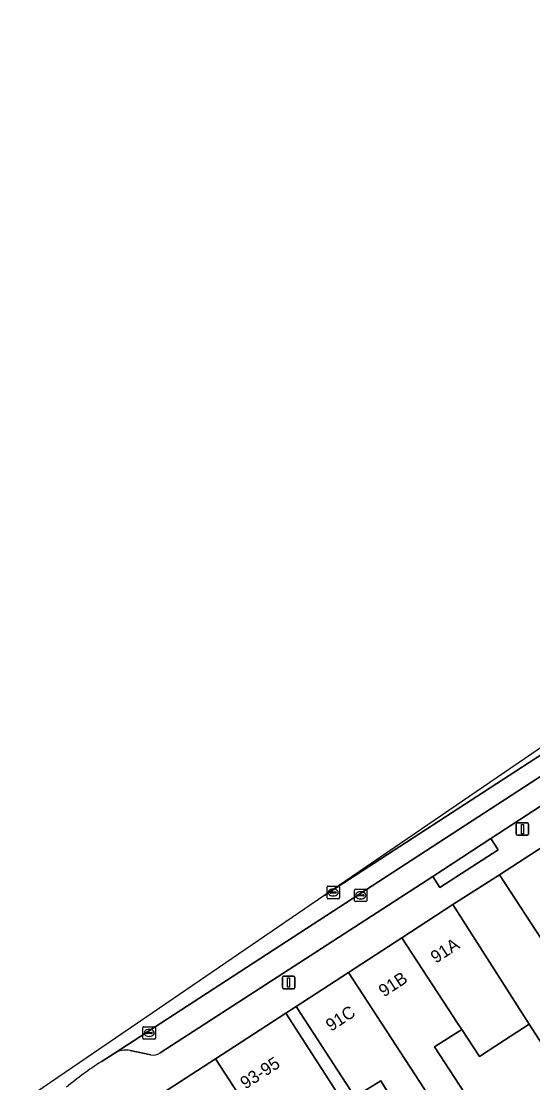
# Model space of a CAD drawing. Extents: x 159499 to 160349, y 382524 to 383273.
# Drawn here: x 159552.8 to 159593.8, y 383025.4 to 383110.5 of the extents above; entities that cross this region are included whole.
import ezdxf

# ---------------------------------------------------------------- set-up
doc = ezdxf.new("R2010")
doc.units = 0
for name, color, linetype in [('IMGEO_Erf', 7, 'Continuous'), ('IMGEO_Fietspad_gesloten', 7, 'Continuous'), ('IMGEO_Kolk', 7, 'Continuous'), ('IMGEO_Lichtmast', 7, 'Continuous'), ('IMGEO_Pand', 7, 'Continuous'), ('IMGEO_Pand_nummerreeks', 7, 'Continuous'), ('IMGEO_Parkeervlak_open', 7, 'Continuous'), ('IMGEO_Rijbaan_lokaal_gesloten', 7, 'Continuous'), ('IMGEO_Rijbaan_lokaal_open', 7, 'Continuous'), ('IMGEO_Rioolput', 7, 'Continuous'), ('IMGEO_Voetpad_open', 7, 'Continuous')]:
    doc.layers.add(name, color=color, linetype=linetype)

msp = doc.modelspace()

# ---------------------------------------------------------------- linework, layer by layer
at = {"layer": 'IMGEO_Erf'}
for points in [[(159584.461, 383020.911), (159581.635, 383025.545), (159579.532, 383024.263), (159574.845, 383031.499), (159574.012, 383030.96), (159579.787, 383022.025)], [(159599.831, 383020.269), (159593.507, 383030.078), (159591.519, 383028.798), (159589.515, 383027.507), (159588.098, 383029.67), (159585.936, 383028.26), (159588.736, 383023.968)]]:
    msp.add_lwpolyline(points, dxfattribs=at)
at = {"layer": 'IMGEO_Fietspad_gesloten'}
for points in [[(159559.232, 383027.069), (159560.278, 383027.743), (159607.448, 383058.44), (159612.015, 383061.42), (159670.445, 383099.353), (159673.733, 383101.471), (159687.592, 383110.468)], [(159657.783, 383092.738), (159655.033, 383090.963), (159650.536, 383088.143), (159613.053, 383063.788), (159579.577, 383042.002), (159577.133, 383040.415), (159563.892, 383031.364), (159552.836, 383023.807)]]:
    msp.add_lwpolyline(points, dxfattribs=at)
msp.add_arc((159573.579, 383004.531), 26.717, 122.48022, 129.86819, dxfattribs=at)
at = {"layer": 'IMGEO_Kolk'}
for p, q in [((159579.51, 383039.985), (159579.51, 383040.837)), ((159579.585, 383040.911), (159580.437, 383040.911)), ((159579.998, 383040.691), (159580.023, 383040.691)), ((159580.511, 383040.837), (159580.511, 383039.985)), ((159580.437, 383039.911), (159579.585, 383039.911)), ((159579.769, 383040.405), (159579.769, 383040.417)), ((159580.207, 383040.368), (159579.809, 383040.368)), ((159579.812, 383040.454), (159580.21, 383040.454)), ((159580.021, 383040.131), (159579.996, 383040.131)), ((159580.253, 383040.417), (159580.253, 383040.405)), ((159562.58, 383028.957), (159562.58, 383029.809)), ((159562.655, 383029.883), (159563.507, 383029.883)), ((159563.068, 383029.663), (159563.093, 383029.663)), ((159563.581, 383029.809), (159563.581, 383028.957)), ((159563.507, 383028.883), (159562.655, 383028.883)), ((159562.839, 383029.377), (159562.839, 383029.389)), ((159563.277, 383029.34), (159562.879, 383029.34)), ((159562.882, 383029.426), (159563.28, 383029.426)), ((159563.091, 383029.103), (159563.066, 383029.103)), ((159563.323, 383029.389), (159563.323, 383029.377))]:
    msp.add_line(p, q, dxfattribs=at)
for points in [[(159579.51, 383039.985), (159579.51, 383040.837)], [(159579.585, 383040.911), (159580.437, 383040.911)], [(159580.511, 383040.837), (159580.511, 383039.985)], [(159580.437, 383039.911), (159579.585, 383039.911)], [(159562.58, 383028.957), (159562.58, 383029.809)], [(159562.655, 383029.883), (159563.507, 383029.883)], [(159563.581, 383029.809), (159563.581, 383028.957)], [(159563.507, 383028.883), (159562.655, 383028.883)]]:
    msp.add_lwpolyline(points, dxfattribs=at)
for centre, radius, start, end in [((159579.587, 383040.835), 0.0765, 91.55205, 178.44795), ((159579.587, 383040.835), 0.0765, 91.55205, 178.44795), ((159580.435, 383040.835), 0.0765, 1.55205, 88.44795), ((159580.435, 383040.835), 0.0765, 1.55205, 88.44795), ((159579.587, 383039.987), 0.0765, 181.55205, 268.44795), ((159579.587, 383039.987), 0.0765, 181.55205, 268.44795), ((159579.809, 383040.414), 0.0403, 85.87752, 175.75265), ((159579.806, 383040.404), 0.0366, 178.93798, 274.71019), ((159580.21, 383040.411), 0.043, 264.86636, 352.45326), ((159580.214, 383040.416), 0.0386, 1.73085, 96.63898), ((159580.435, 383039.987), 0.0765, 271.55205, 358.44795), ((159580.435, 383039.987), 0.0765, 271.55205, 358.44795), ((159562.657, 383029.807), 0.0765, 91.55205, 178.44795), ((159562.657, 383029.807), 0.0765, 91.55205, 178.44795), ((159563.505, 383029.807), 0.0765, 1.55205, 88.44795), ((159563.505, 383029.807), 0.0765, 1.55205, 88.44795), ((159562.657, 383028.959), 0.0765, 181.55205, 268.44795), ((159562.657, 383028.959), 0.0765, 181.55205, 268.44795), ((159562.879, 383029.386), 0.0403, 85.87752, 175.75265), ((159562.876, 383029.376), 0.0366, 178.93798, 274.71019), ((159563.28, 383029.383), 0.043, 264.86636, 352.45326), ((159563.284, 383029.388), 0.0386, 1.73085, 96.63898), ((159563.505, 383028.959), 0.0765, 271.55205, 358.44795), ((159563.505, 383028.959), 0.0765, 271.55205, 358.44795)]:
    msp.add_arc(centre, radius, start, end, dxfattribs=at)
for centre, major_axis, ratio, start_param, end_param in [((159579.997, 383040.411), (-0.387, 0.002), 0.722429, 4.712389, 7.853982), ((159580.022, 383040.411), (-0.39, 0.002), 0.717154, 1.570796, 4.712389), ((159563.067, 383029.383), (-0.387, 0.002), 0.722429, 4.712389, 7.853982), ((159563.092, 383029.383), (-0.39, 0.002), 0.717154, 1.570796, 4.712389)]:
    msp.add_ellipse(centre, major_axis=major_axis, ratio=ratio, start_param=start_param, end_param=end_param, dxfattribs=at)
at = {"layer": 'IMGEO_Lichtmast'}
for p, q in [((159592.467, 383045.327), (159592.467, 383046.127)), ((159592.467, 383046.127), (159592.467, 383045.327)), ((159592.567, 383046.227), (159593.357, 383046.227)), ((159593.357, 383046.227), (159592.567, 383046.227)), ((159593.457, 383046.127), (159593.457, 383045.327)), ((159593.457, 383045.327), (159593.457, 383046.127)), ((159593.357, 383045.227), (159592.567, 383045.227)), ((159592.567, 383045.227), (159593.357, 383045.227)), ((159573.743, 383033.026), (159573.743, 383033.826)), ((159573.743, 383033.826), (159573.743, 383033.026)), ((159573.843, 383033.926), (159574.633, 383033.926)), ((159574.633, 383033.926), (159573.843, 383033.926)), ((159574.733, 383033.826), (159574.733, 383033.026)), ((159574.733, 383033.026), (159574.733, 383033.826)), ((159574.633, 383032.926), (159573.843, 383032.926)), ((159573.843, 383032.926), (159574.633, 383032.926))]:
    msp.add_line(p, q, dxfattribs=at)
for points in [[(159592.887, 383046.102), (159593.037, 383046.102), (159593.037, 383045.352), (159592.887, 383045.352), (159592.887, 383046.102)], [(159574.163, 383033.801), (159574.313, 383033.801), (159574.313, 383033.051), (159574.163, 383033.051), (159574.163, 383033.801)]]:
    msp.add_lwpolyline(points, dxfattribs=at)
for centre, start, end in [((159592.567, 383046.127), 90, 180), ((159592.567, 383046.127), 90, 180), ((159593.357, 383046.127), 0, 90), ((159593.357, 383046.127), 360, 90), ((159592.567, 383045.327), 180, 270), ((159592.567, 383045.327), 180, 270), ((159593.357, 383045.327), 270, 0), ((159593.357, 383045.327), 270, 0), ((159573.843, 383033.826), 90, 180), ((159573.843, 383033.826), 90, 180), ((159574.633, 383033.826), 0, 90), ((159574.633, 383033.826), 360, 90), ((159573.843, 383033.026), 180, 270), ((159573.843, 383033.026), 180, 270), ((159574.633, 383033.026), 270, 0), ((159574.633, 383033.026), 270, 0)]:
    msp.add_arc(centre, 0.1, start, end, dxfattribs=at)
at = {"layer": 'IMGEO_Pand'}
for points in [[(159603.167, 383037.488), (159600.437, 383041.676), (159599.579, 383041.118), (159596.69, 383045.666), (159591.119, 383042.048), (159596.147, 383034.355), (159599.239, 383036.37), (159602.25, 383031.752), (159603.198, 383032.37), (159604.616, 383030.193), (159605.337, 383030.663), (159606.935, 383031.705)], [(159583.31, 383037.008), (159587.826, 383030.086), (159588.098, 383029.67), (159589.515, 383027.507), (159591.519, 383028.798), (159593.507, 383030.078), (159587.395, 383039.667)], [(159579.027, 383034.22), (159586.617, 383022.585), (159588.736, 383023.968), (159585.936, 383028.26), (159588.098, 383029.67), (159587.826, 383030.086), (159583.31, 383037.008)], [(159579.027, 383034.22), (159574.845, 383031.499), (159579.532, 383024.263), (159581.635, 383025.545), (159584.461, 383020.911), (159584.722, 383020.483), (159585.363, 383019.431), (159587.738, 383020.879), (159586.617, 383022.585)], [(159568.383, 383027.302), (159578.308, 383012.015), (159579.712, 383012.927), (159580.786, 383013.624), (159579.654, 383015.369), (159579.789, 383015.457), (159576.79, 383020.079), (159579.787, 383022.025), (159574.012, 383030.96)], [(159568.383, 383027.302), (159563.163, 383023.911), (159568.983, 383014.938), (159571.282, 383016.431), (159574.255, 383011.852), (159574.39, 383011.94), (159575.518, 383010.204), (159578.251, 383011.978), (159578.308, 383012.015)]]:
    msp.add_lwpolyline(points, close=True, dxfattribs=at)
at = {"layer": 'IMGEO_Parkeervlak_open'}
for points in [[(159607.448, 383058.44), (159560.278, 383027.743)], [(159590.437, 383044.957), (159605.898, 383055.045)], [(159585.776, 383041.931), (159590.437, 383044.957)], [(159563.949, 383027.779), (159585.776, 383041.931)], [(159561.568, 383027.974), (159563.207, 383027.64)]]:
    msp.add_lwpolyline(points, dxfattribs=at)
for centre, radius, start, end in [((159561.232, 383026.132), 1.873, 79.67143, 120.63325), ((159563.419, 383028.558), 0.942, 256.98625, 304.23441)]:
    msp.add_arc(centre, radius, start, end, dxfattribs=at)
at = {"layer": 'IMGEO_Rijbaan_lokaal_gesloten'}
for points in [[(159654.977, 383093.626), (159577.133, 383040.415)], [(159577.133, 383040.415), (159579.577, 383042.002), (159613.053, 383063.788), (159650.536, 383088.143), (159655.033, 383090.963), (159657.783, 383092.738)]]:
    msp.add_lwpolyline(points, dxfattribs=at)
at = {"layer": 'IMGEO_Rijbaan_lokaal_open'}
msp.add_lwpolyline([(159604.136, 383021.944), (159596.147, 383034.355), (159591.119, 383042.048), (159587.395, 383039.667), (159593.507, 383030.078), (159599.831, 383020.269), (159602.688, 383015.78), (159603.216, 383016.145), (159605.954, 383011.924), (159606.155, 383011.614), (159605.996, 383011.511), (159608.385, 383007.779), (159613.368, 383000), (159615.2, 382997.141), (159615.727, 382996.312), (159621.809, 383000), (159623.224, 383000.858), (159609.564, 383022.268)], dxfattribs=at)
at = {"layer": 'IMGEO_Rioolput'}
for p, q in [((159577.316, 383040.214), (159577.316, 383041.066)), ((159577.391, 383041.14), (159578.243, 383041.14)), ((159577.575, 383040.634), (159577.575, 383040.646)), ((159578.013, 383040.597), (159577.615, 383040.597)), ((159577.618, 383040.683), (159578.016, 383040.683)), ((159577.804, 383040.92), (159577.829, 383040.92)), ((159578.059, 383040.646), (159578.059, 383040.634)), ((159578.317, 383041.066), (159578.317, 383040.214)), ((159578.243, 383040.14), (159577.391, 383040.14)), ((159577.827, 383040.36), (159577.802, 383040.36))]:
    msp.add_line(p, q, dxfattribs=at)
for points in [[(159577.316, 383040.214), (159577.316, 383041.066)], [(159577.391, 383041.14), (159578.243, 383041.14)], [(159578.317, 383041.066), (159578.317, 383040.214)], [(159578.243, 383040.14), (159577.391, 383040.14)]]:
    msp.add_lwpolyline(points, dxfattribs=at)
for centre, radius, start, end in [((159577.393, 383041.064), 0.0765, 91.55205, 178.44795), ((159577.393, 383041.064), 0.0765, 91.55205, 178.44795), ((159577.615, 383040.643), 0.0403, 85.87752, 175.75265), ((159577.612, 383040.633), 0.0366, 178.93798, 274.71019), ((159578.016, 383040.64), 0.043, 264.86636, 352.45326), ((159578.02, 383040.645), 0.0386, 1.73085, 96.63898), ((159578.241, 383041.064), 0.0765, 1.55205, 88.44795), ((159578.241, 383041.064), 0.0765, 1.55205, 88.44795), ((159577.393, 383040.216), 0.0765, 181.55205, 268.44795), ((159577.393, 383040.216), 0.0765, 181.55205, 268.44795), ((159578.241, 383040.216), 0.0765, 271.55205, 358.44795), ((159578.241, 383040.216), 0.0765, 271.55205, 358.44795)]:
    msp.add_arc(centre, radius, start, end, dxfattribs=at)
for centre, major_axis, ratio, start_param, end_param in [((159577.803, 383040.64), (-0.387, 0.002), 0.722429, 4.712389, 7.853982), ((159577.828, 383040.64), (-0.39, 0.002), 0.717154, 1.570796, 4.712389)]:
    msp.add_ellipse(centre, major_axis=major_axis, ratio=ratio, start_param=start_param, end_param=end_param, dxfattribs=at)
at = {"layer": 'IMGEO_Voetpad_open'}
for points in [[(159563.163, 383023.911), (159568.383, 383027.302), (159574.012, 383030.96), (159574.845, 383031.499), (159579.027, 383034.22), (159583.31, 383037.008), (159587.395, 383039.667), (159591.119, 383042.048), (159596.69, 383045.666), (159598.389, 383046.77), (159603.811, 383050.283), (159609.308, 383053.844), (159612.212, 383055.722), (159617.822, 383059.369), (159623.573, 383063.107), (159627.36, 383065.564), (159635.381, 383070.759), (159646.126, 383077.716), (159654.53, 383083.209), (159660.146, 383086.879)], [(159605.898, 383055.045), (159590.437, 383044.957), (159591.029, 383044.054), (159586.345, 383041.041), (159585.776, 383041.931), (159563.949, 383027.779)], [(159563.207, 383027.64), (159561.568, 383027.974)], [(159560.278, 383027.743), (159559.232, 383027.069)]]:
    msp.add_lwpolyline(points, dxfattribs=at)
msp.add_lwpolyline([(159590.437, 383044.957), (159585.776, 383041.931), (159586.345, 383041.041), (159591.029, 383044.054)], close=True, dxfattribs=at)
for centre, radius, start, end in [((159561.232, 383026.132), 1.873, 79.67143, 120.63325), ((159573.579, 383004.531), 26.717, 122.48022, 129.86819), ((159563.419, 383028.558), 0.942, 256.98625, 304.23441)]:
    msp.add_arc(centre, radius, start, end, dxfattribs=at)

# ---------------------------------------------------------------- texts
at = {"layer": 'IMGEO_Pand_nummerreeks'}
for s, rotation, p in [('91A', 33.04081, (159586.029, 383034.926)), ('91B', 33.03703, (159581.866, 383032.22)), ('91C', 33.03675, (159577.633, 383029.466)), ('93-95', 32.97869, (159570.781, 383024.84))]:
    msp.add_text(s, height=1, rotation=rotation, dxfattribs=at).set_placement(p)

doc.saveas('drawing.dxf')
